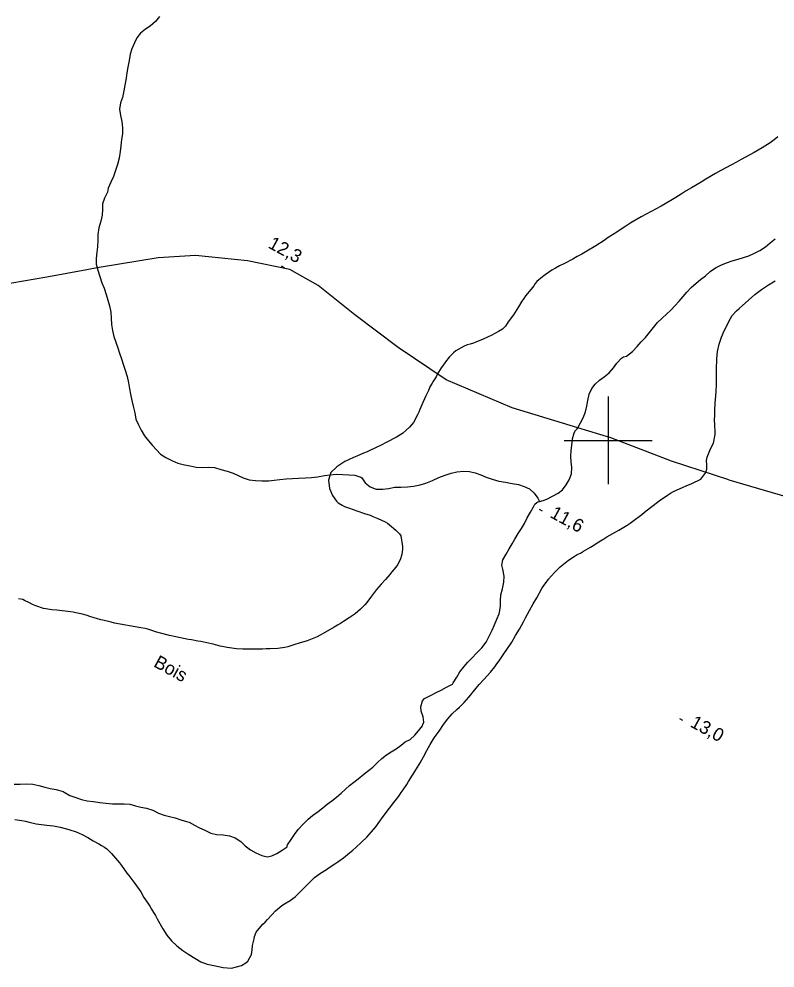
# Model space of a CAD drawing. Extents: x 219136 to 222520, y 5421589 to 5424530.
# Drawn here: x 219665.7 to 219838, y 5423079.7 to 5423296.1 of the extents above; entities that cross this region are included whole.
import ezdxf

# ---------------------------------------------------------------- set-up
doc = ezdxf.new("R2010")
doc.units = 0
for name, color, linetype in [('Level 2', 7, 'Continuous'), ('Level 22', 7, 'Continuous'), ('Level 3', 7, 'Continuous'), ('Level 4', 7, 'Continuous'), ('Level 44', 7, 'Continuous'), ('Level 61', 7, 'Continuous')]:
    doc.layers.add(name, color=color, linetype=linetype)

msp = doc.modelspace()

# ---------------------------------------------------------------- linework, layer by layer
at = {"layer": 'Level 2'}
for points in [[(219838.7, 5423269.17), (219837.85, 5423268.5), (219836.96, 5423267.83), (219835.12, 5423266.68), (219833.25, 5423265.62), (219832.3, 5423265.09), (219831.33, 5423264.57), (219830.33, 5423264), (219829.24, 5423263.45), (219828.11, 5423262.82), (219825.68, 5423261.5), (219824.5, 5423260.83), (219822.25, 5423259.54), (219821.18, 5423258.89), (219819, 5423257.57), (219817.82, 5423256.87), (219816.62, 5423256.13), (219815.42, 5423255.39), (219814.26, 5423254.7), (219812.06, 5423253.42), (219810.97, 5423252.78), (219808.7, 5423251.55), (219807.55, 5423250.92), (219805.2, 5423249.55), (219804.06, 5423248.82), (219802.98, 5423248.13), (219801.97, 5423247.49), (219800.04, 5423246.21), (219799.11, 5423245.58), (219797.21, 5423244.36), (219795.11, 5423243.12), (219794.03, 5423242.48), (219792.96, 5423241.88), (219791.92, 5423241.29), (219789.91, 5423240.24), (219788.93, 5423239.75), (219788.02, 5423239.28), (219787.18, 5423238.79), (219786.4, 5423238.26), (219785.68, 5423237.74), (219785.03, 5423237.24), (219783.75, 5423236.18), (219783.4, 5423235.74), (219783.04, 5423235.26), (219782.43, 5423234.49), (219781.2, 5423232.94), (219780.77, 5423232.35), (219780.36, 5423231.72), (219779.58, 5423230.42), (219778.42, 5423228.59), (219777.25, 5423227.02), (219776.62, 5423226.03), (219775.94, 5423225.37), (219775.03, 5423224.82), (219773.32, 5423223.89), (219772.68, 5423223.61), (219771.38, 5423223), (219770.01, 5423222.44), (219769.29, 5423222.19), (219768.57, 5423221.95), (219767.86, 5423221.74), (219767.17, 5423221.49), (219765.29, 5423220.42), (219764.76, 5423219.95), (219763.77, 5423218.96), (219762.94, 5423217.92), (219762.24, 5423216.94), (219761.93, 5423216.5), (219761.09, 5423215.13), (219760.78, 5423214.48), (219760.06, 5423213.37), (219759.87, 5423213.06), (219759.38, 5423212.19), (219759.2, 5423211.76), (219759.03, 5423211.33), (219758.48, 5423210.16), (219758.15, 5423209.47), (219757.75, 5423208.61), (219757.07, 5423207.01), (219756.83, 5423206.41), (219756.58, 5423205.81), (219755.61, 5423204.11), (219754.75, 5423203.04), (219753.14, 5423201.56), (219751.75, 5423200.7), (219751.02, 5423200.32)], [(219825.31, 5423221.9), (219825.86, 5423223.49), (219826.48, 5423224.93), (219826.83, 5423225.65), (219827.51, 5423227.1), (219828.3, 5423228.45), (219829.29, 5423229.55), (219829.89, 5423230.08), (219830.56, 5423230.65), (219832.01, 5423231.94), (219833.47, 5423233.25), (219834.98, 5423234.42), (219836.55, 5423235.45), (219838.08, 5423236.34)], [(219752.03, 5423118.58), (219752.44, 5423119.14), (219752.85, 5423119.74), (219753.27, 5423120.34), (219754.1, 5423121.58), (219754.51, 5423122.26), (219755.37, 5423123.7), (219756.29, 5423125.1), (219757.12, 5423126.49), (219757.92, 5423127.83), (219758.64, 5423129.32), (219759.4, 5423130.71), (219760.37, 5423132.19), (219761.48, 5423133.74), (219762.49, 5423135.21), (219763.46, 5423136.52), (219764.47, 5423137.64), (219765.54, 5423138.68), (219766.09, 5423139.2), (219767.18, 5423140.27), (219768.23, 5423141.43), (219768.68, 5423142.01), (219769.15, 5423142.59), (219769.58, 5423143.16), (219770.6, 5423144.33), (219771.65, 5423145.48), (219773.17, 5423147.19), (219774.16, 5423148.39), (219774.64, 5423149.05), (219775.13, 5423149.73), (219776.11, 5423151.11), (219777.09, 5423152.57), (219777.58, 5423153.3), (219778.02, 5423154.01), (219778.89, 5423155.52), (219779.77, 5423156.99), (219780.23, 5423157.81), (219780.7, 5423158.67), (219781.18, 5423159.55), (219782.11, 5423161.25), (219782.94, 5423162.71), (219783.75, 5423164.08), (219784.89, 5423166.21), (219785.33, 5423166.9), (219785.85, 5423167.63), (219786.43, 5423168.39), (219787.77, 5423169.89), (219789.08, 5423171.15), (219790.94, 5423172.68), (219792.27, 5423173.55), (219792.97, 5423173.95), (219793.67, 5423174.31), (219794.42, 5423174.73), (219795.98, 5423175.64), (219796.76, 5423176.15), (219797.51, 5423176.63), (219798.99, 5423177.56), (219799.7, 5423178), (219801.05, 5423178.79), (219801.75, 5423179.16), (219802.44, 5423179.57), (219804.37, 5423180.71), (219805, 5423181.12), (219805.65, 5423181.59), (219807.65, 5423183.12), (219808.32, 5423183.65), (219809, 5423184.18), (219809.65, 5423184.68), (219810.29, 5423185.19), (219811.61, 5423186.21), (219813.56, 5423187.54), (219814.22, 5423187.96), (219814.91, 5423188.33), (219817.08, 5423189.36), (219817.77, 5423189.67), (219819.05, 5423190.16), (219821.1, 5423191.19), (219822.29, 5423192.64), (219822.5, 5423193.41), (219822.46, 5423194.39), (219822.45, 5423195.39), (219822.58, 5423196.19), (219823.15, 5423197.7), (219823.43, 5423198.25), (219824.01, 5423199.37), (219824.37, 5423201.31), (219824.36, 5423202.02), (219824.32, 5423203.4), (219824.28, 5423204.81), (219824.29, 5423205.48), (219824.3, 5423206.16), (219824.31, 5423206.89), (219824.39, 5423208.46), (219824.44, 5423209.31), (219824.59, 5423211.08), (219824.7, 5423212.89), (219824.7, 5423214.59), (219824.68, 5423216.18), (219824.77, 5423218.62), (219824.94, 5423220.24), (219825.31, 5423221.9)], [(219751.02, 5423200.32), (219750.29, 5423199.95), (219749.57, 5423199.58), (219748.13, 5423198.84), (219747.41, 5423198.49), (219746.66, 5423198.12), (219745.87, 5423197.77), (219745.07, 5423197.42), (219744.27, 5423197.06), (219742.68, 5423196.41), (219741.97, 5423196.09), (219739.95, 5423195.15), (219738.19, 5423193.99), (219736.8, 5423192.68), (219736.24, 5423190.93), (219736.52, 5423189.06), (219737.19, 5423187.47), (219738.06, 5423186.14), (219738.46, 5423185.78), (219739.36, 5423185.22), (219739.91, 5423184.96), (219741.01, 5423184.53), (219742.7, 5423183.91), (219744.49, 5423183.35), (219745.75, 5423182.93), (219746.35, 5423182.67), (219747.49, 5423182.2), (219749.17, 5423181.42), (219749.69, 5423181.11), (219750.19, 5423180.77), (219751.63, 5423179.57), (219752.42, 5423178.7), (219752.71, 5423178.21), (219753.13, 5423175.84), (219753.14, 5423175.22), (219752.97, 5423174), (219752.58, 5423172.77), (219751.98, 5423171.64), (219751.59, 5423171.1), (219750.72, 5423170), (219750.27, 5423169.45), (219749.28, 5423168.31), (219748.24, 5423167.2), (219747.23, 5423166.02), (219746.29, 5423164.79), (219745.86, 5423164.2), (219744.98, 5423163.07), (219744.54, 5423162.55), (219744.05, 5423162.02), (219743.53, 5423161.49), (219742.3, 5423160.48), (219741.66, 5423160), (219740.99, 5423159.55), (219739.65, 5423158.7), (219738.97, 5423158.28), (219738.28, 5423157.89), (219737.58, 5423157.45), (219735.6, 5423156.26), (219733.68, 5423155.22), (219732.94, 5423154.92), (219732.17, 5423154.63), (219731.39, 5423154.34), (219730.6, 5423154.07), (219729.83, 5423153.82), (219728.36, 5423153.38), (219726.99, 5423152.94), (219726.3, 5423152.78), (219724.69, 5423152.58), (219722.94, 5423152.52), (219722.07, 5423152.49), (219721.25, 5423152.44), (219720.45, 5423152.42), (219718.93, 5423152.37), (219717.46, 5423152.37), (219716.73, 5423152.39), (219715.32, 5423152.5), (219713.13, 5423152.8), (219711.53, 5423153.12), (219709.97, 5423153.51), (219708.54, 5423153.85), (219707.18, 5423154.12), (219706.48, 5423154.24), (219705.05, 5423154.5), (219704.33, 5423154.64), (219703.62, 5423154.79), (219701.47, 5423155.23), (219700.01, 5423155.56), (219697.99, 5423156.04), (219696.8, 5423156.38), (219696.24, 5423156.57), (219695.05, 5423156.94), (219694.45, 5423157.1), (219693.46, 5423157.27), (219687.46, 5423158.34)], [(219684.8, 5423159.01), (219684.36, 5423159.12), (219683.39, 5423159.38), (219682.88, 5423159.53), (219681.82, 5423159.88), (219681.28, 5423160.05), (219680.21, 5423160.37), (219678.63, 5423160.71), (219678.06, 5423160.81), (219676.84, 5423161), (219674.91, 5423161.22), (219674.3, 5423161.27), (219673.2, 5423161.35), (219671.79, 5423161.58), (219671.33, 5423161.71), (219669.58, 5423162.26), (219668.79, 5423162.59), (219668.07, 5423162.95), (219666.96, 5423163.51), (219666.57, 5423163.74), (219665.56, 5423163.9)], [(219687.46, 5423158.34), (219686.71, 5423158.53), (219686.38, 5423158.63), (219684.8, 5423159.01)], [(219664.74, 5423113.58), (219666.38, 5423113.38), (219667.2, 5423113.19), (219668.02, 5423112.99), (219669.63, 5423112.6), (219672.04, 5423112.31), (219672.81, 5423112.24), (219673.58, 5423112.14), (219675.1, 5423111.85), (219676.57, 5423111.46), (219677.29, 5423111.25), (219678.71, 5423110.76), (219679.42, 5423110.46), (219680.12, 5423110.15), (219681.38, 5423109.47), (219682.64, 5423108.73), (219683.91, 5423108.04), (219684.54, 5423107.67), (219685.17, 5423107.3), (219685.77, 5423106.89), (219686.76, 5423105.86), (219688.16, 5423104.22), (219688.62, 5423103.68), (219689.05, 5423103.13), (219690.28, 5423101.38), (219690.71, 5423100.79), (219691.17, 5423100.18), (219692.15, 5423098.96), (219693.45, 5423097.08), (219694.2, 5423095.82), (219695.04, 5423094.5), (219695.5, 5423093.84), (219695.94, 5423093.14), (219696.38, 5423092.42), (219696.81, 5423091.69), (219697.24, 5423090.95), (219698.47, 5423088.67), (219699.4, 5423087.22), (219700.48, 5423085.93), (219701.72, 5423084.76), (219703.06, 5423083.72), (219704.41, 5423082.84), (219705.77, 5423081.99), (219707.18, 5423081.17), (219708.64, 5423080.64), (219710.12, 5423080.3), (219712.23, 5423079.85), (219714.18, 5423079.73), (219716.43, 5423080.33), (219717.43, 5423080.92), (219717.88, 5423081.32), (219718.72, 5423082.84), (219718.86, 5423083.87), (219718.94, 5423084.85), (219719.28, 5423086.35), (219719.41, 5423086.88), (219719.77, 5423087.89), (219720.81, 5423089.23), (219721.31, 5423089.7), (219721.83, 5423090.2), (219722.34, 5423090.77), (219723.35, 5423091.85), (219724.21, 5423092.74), (219724.63, 5423093.16), (219725.65, 5423094), (219726.26, 5423094.37), (219727.49, 5423095.15), (219728.1, 5423095.56), (219728.65, 5423095.99), (219729.2, 5423096.49), (219730.25, 5423097.55), (219730.82, 5423098.09), (219731.91, 5423099.24), (219732.46, 5423099.79), (219733.1, 5423100.36), (219734.42, 5423101.34), (219735.79, 5423102.22), (219736.44, 5423102.64), (219737.73, 5423103.48), (219738.36, 5423103.91), (219739.69, 5423104.86), (219741.08, 5423105.98), (219741.79, 5423106.59), (219742.49, 5423107.23), (219743.78, 5423108.43), (219744.97, 5423109.58), (219746.06, 5423110.74), (219747.03, 5423111.93), (219747.99, 5423113.24), (219748.51, 5423113.99), (219750.13, 5423116.2), (219751.13, 5423117.46), (219752.03, 5423118.58)]]:
    msp.add_lwpolyline(points, dxfattribs=at)
at = {"layer": 'Level 22'}
for points in [[(219683.54, 5423239.3), (219681.17, 5423238.89), (219672.09, 5423237.19), (219658.72, 5423234.92), (219642.49, 5423233.66), (219630.56, 5423231.54), (219617.91, 5423230.94), (219605.51, 5423230.58), (219593.09, 5423230.94), (219583.76, 5423230.55), (219577.4, 5423232.8), (219570.13, 5423240.11), (219564.95, 5423249.16), (219559.97, 5423260.43), (219558.68, 5423265.17)], [(219793.08, 5423202.87), (219791.36, 5423203.39), (219778.1, 5423207.45), (219763.1, 5423213.82), (219752.11, 5423221.16), (219742.23, 5423228.65), (219733.92, 5423235.3), (219727.43, 5423238.95), (219717.8, 5423240.91), (219705.96, 5423242.13), (219697.44, 5423241.63), (219688.59, 5423240.16), (219683.54, 5423239.3)], [(219827.48, 5423191.03), (219814.43, 5423195.28), (219800.65, 5423200.58), (219793.08, 5423202.87)], [(219827.48, 5423191.03), (219842.31, 5423186.7), (219864.33, 5423180.51), (219884.34, 5423174.88), (219901.81, 5423170.01), (219918.33, 5423164.99), (219938.08, 5423158.97), (219951.05, 5423154.36), (219967.14, 5423147.64), (219985.77, 5423139.83), (219993.87, 5423137.7), (220002.52, 5423137.86), (220016.12, 5423139.73)]]:
    msp.add_lwpolyline(points, dxfattribs=at)
at = {"layer": 'Level 3'}
for p, q in [((219725.44, 5423239.81), (219726.15, 5423239.42)), ((219784.3, 5423184.33), (219785, 5423183.95)), ((219816.24, 5423136.59), (219816.95, 5423136.21))]:
    msp.add_line(p, q, dxfattribs=at)
at = {"layer": 'Level 4'}
for points in [[(219697.76, 5423296.58), (219696.79, 5423295.48), (219695.63, 5423294.45), (219694.55, 5423293.7), (219693.43, 5423292.82), (219692.6, 5423291.73), (219692.03, 5423290.59), (219691.4, 5423289.26), (219691.04, 5423288.02), (219690.81, 5423286.56), (219690.54, 5423285.06), (219690.3, 5423283.81), (219690.14, 5423282.55), (219689.81, 5423281), (219689.62, 5423279.64), (219689.33, 5423278.14), (219688.81, 5423276.91), (219688.65, 5423275.5), (219688.88, 5423274.05), (219689.13, 5423272.67), (219689.34, 5423271.27), (219689.28, 5423269.9), (219689.07, 5423268.61), (219688.91, 5423267.14), (219688.76, 5423265.86), (219688.56, 5423264.32), (219688.2, 5423262.91), (219687.7, 5423261.52), (219687.23, 5423260.13), (219686.65, 5423258.85), (219686.06, 5423257.49), (219685.87, 5423256.6)], [(219685.87, 5423256.6), (219685.22, 5423255.19), (219684.76, 5423253.9), (219684.73, 5423252.6), (219684.7, 5423251.32), (219684.36, 5423249.93), (219683.91, 5423248.46), (219683.69, 5423246.95), (219683.66, 5423245.6), (219683.59, 5423244.15), (219683.46, 5423242.9), (219683.27, 5423241.46), (219683.33, 5423240.19), (219683.54, 5423239.3)], [(219804.18, 5423219.17), (219805.52, 5423220.24), (219806.6, 5423221.41), (219807.56, 5423222.45), (219808.5, 5423223.48), (219809.39, 5423224.56), (219810.31, 5423225.73), (219811.26, 5423226.83), (219812.34, 5423227.84), (219813.3, 5423228.76), (219814.27, 5423229.69), (219815.22, 5423230.67), (219816.18, 5423231.72), (219817.13, 5423232.8), (219817.94, 5423233.81), (219818.91, 5423234.86), (219820.04, 5423235.84), (219821.09, 5423236.66), (219822.17, 5423237.54), (219823.29, 5423238.49), (219824.48, 5423239.29), (219825.67, 5423239.92), (219826.97, 5423240.5), (219828.24, 5423240.95), (219829.65, 5423241.34), (219830.88, 5423241.68), (219832.07, 5423242.1), (219833.23, 5423242.61), (219834.58, 5423243.31), (219835.84, 5423244.08), (219836.95, 5423244.99), (219838.11, 5423245.91)], [(219683.54, 5423239.3), (219683.66, 5423238.82), (219684.1, 5423237.35), (219684.62, 5423235.94), (219685.11, 5423234.67), (219685.6, 5423233.22), (219685.98, 5423231.93), (219686.32, 5423230.68), (219686.61, 5423229.24), (219686.71, 5423227.87), (219686.79, 5423226.4), (219687, 5423225.05), (219687.35, 5423223.67), (219687.78, 5423222.39), (219688.23, 5423221.13), (219688.63, 5423219.88), (219689.08, 5423218.59), (219689.49, 5423217.37), (219689.9, 5423215.98), (219690.34, 5423214.57), (219690.67, 5423213.15), (219690.91, 5423211.76), (219691.15, 5423210.5), (219691.42, 5423209.11), (219691.75, 5423207.77), (219692.09, 5423206.31), (219692.38, 5423204.85), (219692.93, 5423203.57), (219693.58, 5423202.32), (219694.29, 5423201.02), (219695.22, 5423199.92), (219696.11, 5423198.86), (219697.03, 5423197.81), (219697.99, 5423196.85), (219699.18, 5423196.09), (219700.57, 5423195.41), (219701.95, 5423194.78), (219703.45, 5423194.46), (219704.72, 5423194.23), (219706.1, 5423193.93), (219707.48, 5423193.84), (219708.89, 5423193.89), (219710.25, 5423193.79), (219711.73, 5423193.39), (219713.17, 5423192.95), (219714.53, 5423192.51), (219715.69, 5423191.99), (219716.84, 5423191.46), (219718.2, 5423191.04), (219719.6, 5423190.86), (219721.05, 5423190.74), (219722.63, 5423190.81), (219723.89, 5423190.91)], [(219793.08, 5423202.87), (219793.68, 5423204), (219794.28, 5423205.11), (219794.82, 5423206.51), (219795.13, 5423207.77), (219795.34, 5423209.08), (219795.66, 5423210.51), (219796.29, 5423211.79), (219797.07, 5423212.79), (219798, 5423213.71), (219799.08, 5423214.5), (219800.21, 5423215.41), (219801.23, 5423216.55), (219801.95, 5423217.6), (219803.01, 5423218.7), (219803.52, 5423219.05), (219804.18, 5423219.17)], [(219784.34, 5423186.07), (219785.2, 5423186.31), (219786.02, 5423186.62), (219787.33, 5423187.29), (219788.6, 5423187.95), (219789.62, 5423188.76), (219790.44, 5423189.9), (219791.13, 5423190.97), (219791.68, 5423192.35), (219791.7, 5423193.82), (219791.57, 5423195.08), (219791.53, 5423196.38), (219791.57, 5423197.64), (219791.73, 5423198.89), (219791.9, 5423200.36), (219792.29, 5423201.71), (219792.59, 5423202.28)], [(219792.59, 5423202.28), (219792.97, 5423202.66), (219793.08, 5423202.87)], [(219723.89, 5423190.91), (219725.15, 5423191.07), (219726.63, 5423191.23), (219728.05, 5423191.3), (219729.44, 5423191.36), (219731.03, 5423191.43), (219732.42, 5423191.53), (219733.73, 5423191.69), (219735.31, 5423192.01), (219736.62, 5423192.18), (219738.05, 5423192.29), (219739.5, 5423192.23), (219740.91, 5423192.16), (219742.27, 5423192.09), (219743.65, 5423191.65), (219743.86, 5423191.44), (219744.58, 5423190.33), (219745.77, 5423189.42), (219747.12, 5423188.84), (219748.67, 5423188.85), (219749.92, 5423189), (219751.39, 5423189.31), (219752.76, 5423189.35), (219754.25, 5423189.38), (219755.67, 5423189.55), (219757.12, 5423189.83), (219758.46, 5423190.28), (219759.94, 5423190.88), (219761.4, 5423191.57), (219762.88, 5423192.09), (219764.23, 5423192.52), (219765.52, 5423192.84), (219767.09, 5423192.98), (219768.4, 5423192.89), (219769.7, 5423192.58), (219771.01, 5423192.12), (219772.22, 5423191.64), (219773.58, 5423191.14), (219775.07, 5423190.68), (219776.63, 5423190.44), (219778.12, 5423190.18), (219779.54, 5423189.91), (219780.89, 5423189.49), (219782.09, 5423188.93), (219783.15, 5423188), (219783.95, 5423186.82), (219784.34, 5423186.07)], [(219773.53, 5423156.75), (219774.1, 5423157.99), (219774.64, 5423159.22), (219775.16, 5423160.49), (219775.23, 5423160.81), (219775.45, 5423162.11), (219775.48, 5423163.5), (219775.54, 5423164.79), (219775.91, 5423166.19), (219776.21, 5423167.67), (219776.28, 5423169.08), (219775.99, 5423170.66), (219775.78, 5423171.58), (219776.02, 5423172.77), (219776.73, 5423174.08), (219777.45, 5423175.25), (219778.09, 5423176.39), (219778.71, 5423177.48), (219779.52, 5423178.76), (219780.24, 5423179.88), (219780.91, 5423181.03), (219781.57, 5423182.32), (219782.3, 5423183.61), (219782.95, 5423184.87), (219783.28, 5423185.47), (219783.73, 5423185.87), (219783.97, 5423185.96), (219784.34, 5423186.07)], [(219741.04, 5423121.33), (219742.01, 5423122.12), (219743.02, 5423122.89), (219744.29, 5423123.89), (219745.38, 5423124.74), (219746.37, 5423125.54), (219747.43, 5423126.6), (219748.39, 5423127.47), (219749.46, 5423128.3), (219750.58, 5423129.02), (219751.68, 5423129.68), (219752.81, 5423130.55), (219753.7, 5423131.26), (219754.84, 5423131.85), (219755.94, 5423132.84), (219756.77, 5423133.79), (219757.66, 5423134.97), (219757.78, 5423135.23), (219757.96, 5423135.78), (219757.84, 5423136.96), (219757.4, 5423138.31), (219757.32, 5423139.25), (219757.71, 5423140.62), (219758.12, 5423141.15), (219758.42, 5423141.3), (219759.69, 5423141.96), (219760.8, 5423142.53), (219761.91, 5423143.1), (219763.19, 5423143.76), (219764.49, 5423144.46), (219764.7, 5423144.71), (219765.52, 5423146.02), (219766.23, 5423147.22), (219767.17, 5423148.45), (219768.05, 5423149.42), (219768.91, 5423150.38), (219770.08, 5423151.56), (219771.22, 5423152.69), (219772.17, 5423153.98), (219772.85, 5423155.4), (219773.53, 5423156.75)], [(219664.61, 5423121.62), (219666.01, 5423121.62)], [(219666.01, 5423121.62), (219667.42, 5423121.72), (219668.86, 5423121.65), (219670.25, 5423121.36), (219671.59, 5423120.99), (219672.82, 5423120.67), (219674.21, 5423120.41), (219675.75, 5423120), (219676.01, 5423119.82), (219677.3, 5423119.05), (219678.64, 5423118.56), (219679.94, 5423118.16), (219681.26, 5423117.84), (219682.7, 5423117.66), (219684.1, 5423117.49), (219685.47, 5423117.3), (219687.02, 5423117.19), (219688.36, 5423117.16), (219689.69, 5423117.18), (219691.01, 5423117.08), (219692.23, 5423116.71), (219693.46, 5423116.39), (219694.74, 5423116.19), (219696.21, 5423115.68), (219697.54, 5423115.05), (219698.82, 5423114.58), (219700.05, 5423114.24), (219701.3, 5423114), (219702.62, 5423113.5), (219703.89, 5423113.15), (219704.51, 5423112.95), (219705.71, 5423112.3), (219706.84, 5423111.71), (219708.08, 5423111.14), (219709.42, 5423110.5), (219710.73, 5423110.18), (219712.27, 5423110.1), (219713.71, 5423109.87), (219715.01, 5423109.39), (219716.25, 5423108.56), (219717.3, 5423107.58), (219718.5, 5423106.65), (219719.71, 5423106.01), (219721.04, 5423105.34), (219722.31, 5423105.11), (219723.33, 5423105.29), (219724.5, 5423105.86), (219725.67, 5423106.61), (219726.83, 5423107.32), (219726.8, 5423107.59), (219726.91, 5423107.82), (219727.72, 5423109.04), (219728.51, 5423110.14), (219729.36, 5423111.32), (219730.45, 5423112.55), (219731.63, 5423113.67), (219732.6, 5423114.46), (219733.94, 5423115.43), (219734.96, 5423116.24), (219735.95, 5423117.04), (219736.99, 5423117.86), (219738.05, 5423118.67), (219739.11, 5423119.56), (219740.1, 5423120.47), (219741.04, 5423121.33)]]:
    msp.add_lwpolyline(points, dxfattribs=at)
at = {"layer": 'Level 61'}
for points in [[(219800, 5423210), (219800, 5423200), (219800, 5423190)], [(219790, 5423200), (219800, 5423200), (219810, 5423200)]]:
    msp.add_lwpolyline(points, dxfattribs=at)

# ---------------------------------------------------------------- texts
at = {"layer": 'Level 3'}
for s, p in [('12,3', (219722.29, 5423244.02)), ('11,6', (219786.54, 5423182.59)), ('13,0', (219818.49, 5423134.86))]:
    msp.add_text(s, height=3, rotation=331.383, dxfattribs=at).set_placement(p)
at = {"layer": 'Level 44'}
msp.add_text('Bois', height=3, rotation=331.3547, dxfattribs=at).set_placement((219696.19, 5423148.55))

doc.saveas('drawing.dxf')
